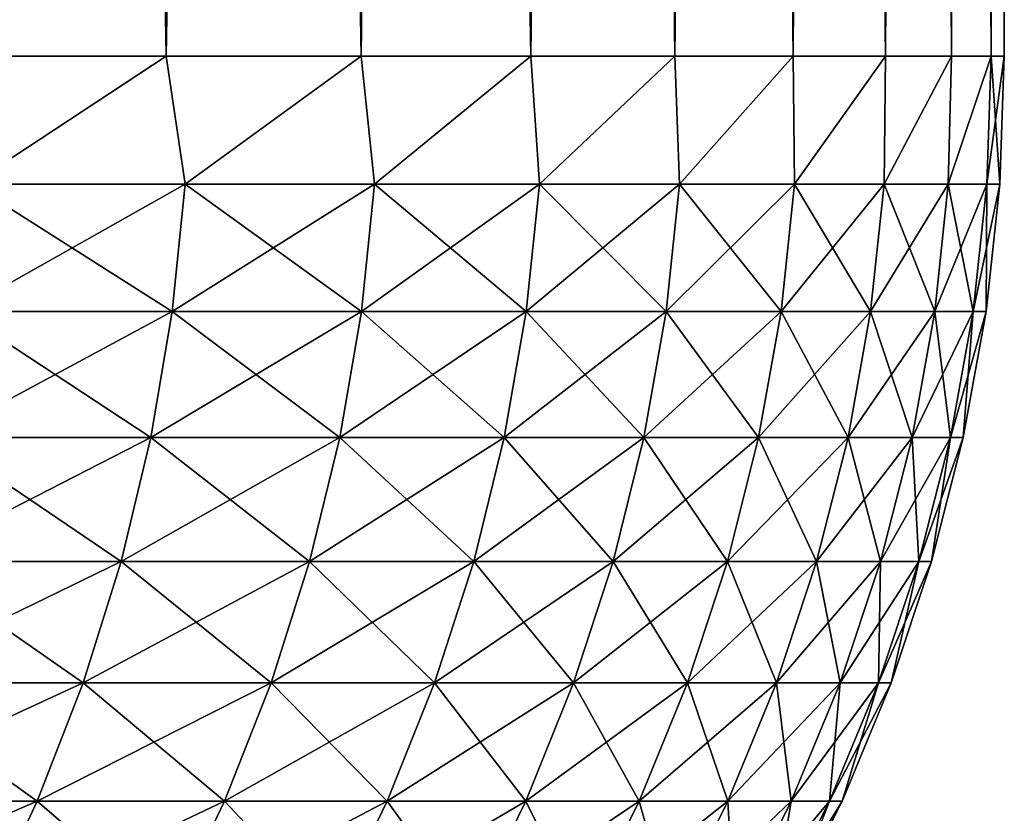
# Model space of a CAD drawing. Header units: millimetres. Extents: x -161 to 161, y -94 to 1149.
# Tile 380 of 656: x 10.176 to 11, y -92.734 to -92.069. Entities that reach past the tile are written whole.
import ezdxf

# ---------------------------------------------------------------- set-up
doc = ezdxf.new("R2010")
doc.units = ezdxf.units.MM
doc.header["$LTSCALE"] = 81.481481
for name, color, linetype in [('22', 7, 'CONTINUOUS'), ('23', 7, 'CONTINUOUS'), ('24', 7, 'CONTINUOUS'), ('25', 7, 'CONTINUOUS')]:
    doc.layers.add(name, color=color, linetype=linetype)

msp = doc.modelspace()

# ---------------------------------------------------------------- linework, layer by layer
at = {"layer": '22', "color": 7, "linetype": 'CONTINUOUS', "true_color": 0x323232}
for points in [[(10.29858, -82.6, 3.86512), (10.11481, -82.6, 4.32328), (10.29858, -92.1, 3.86512), (10.29858, -82.6, 3.86512)], [(10.29858, -92.1, 3.86512), (10.11481, -82.6, 4.32328), (10.11481, -92.1, 4.32327), (10.29858, -92.1, 3.86512)], [(10.46162, -82.6, 3.39919), (10.29858, -82.6, 3.86512), (10.46162, -92.1, 3.39919), (10.46162, -82.6, 3.39919)], [(10.46162, -92.1, 3.39919), (10.29858, -82.6, 3.86512), (10.29858, -92.1, 3.86512), (10.46162, -92.1, 3.39919)], [(10.60359, -82.6, 2.92641), (10.46162, -82.6, 3.39919), (10.60359, -92.1, 2.9264), (10.60359, -82.6, 2.92641)], [(10.60359, -92.1, 2.9264), (10.46162, -82.6, 3.39919), (10.46162, -92.1, 3.39919), (10.60359, -92.1, 2.9264)], [(10.72421, -82.6, 2.44773), (10.60359, -82.6, 2.92641), (10.72421, -92.1, 2.44773), (10.72421, -82.6, 2.44773)], [(10.72421, -92.1, 2.44773), (10.60359, -82.6, 2.92641), (10.60359, -92.1, 2.9264), (10.72421, -92.1, 2.44773)], [(10.82323, -82.6, 1.96413), (10.72421, -82.6, 2.44773), (10.82323, -92.1, 1.96412), (10.82323, -82.6, 1.96413)], [(10.82323, -92.1, 1.96412), (10.72421, -82.6, 2.44773), (10.72421, -92.1, 2.44773), (10.82323, -92.1, 1.96412)], [(10.90045, -82.6, 1.47657), (10.82323, -82.6, 1.96413), (10.90045, -92.1, 1.47657), (10.90045, -82.6, 1.47657)], [(10.90045, -92.1, 1.47657), (10.82323, -82.6, 1.96413), (10.82323, -92.1, 1.96412), (10.90045, -92.1, 1.47657)], [(10.95572, -82.6, 0.98603), (10.90045, -82.6, 1.47657), (10.95572, -92.1, 0.98603), (10.95572, -82.6, 0.98603)], [(10.95572, -92.1, 0.98603), (10.90045, -82.6, 1.47657), (10.90045, -92.1, 1.47657), (10.95572, -92.1, 0.98603)], [(10.98892, -82.6, 0.49351), (10.95572, -82.6, 0.98603), (10.98892, -92.1, 0.49351), (10.98892, -82.6, 0.49351)], [(10.98892, -92.1, 0.49351), (10.95572, -82.6, 0.98603), (10.95572, -92.1, 0.98603), (10.98892, -92.1, 0.49351)], [(11, -82.6), (10.98892, -82.6, 0.49351), (11, -92.1), (11, -82.6)], [(11, -92.1), (10.98892, -82.6, 0.49351), (10.98892, -92.1, 0.49351), (11, -92.1)]]:
    msp.add_3dface(points, dxfattribs=at)
at = {"layer": '23', "color": 7, "linetype": 'CONTINUOUS', "true_color": 0x323232}
for points in [[(10.11481, -82.6, -4.32328), (10.29858, -82.6, -3.86512), (10.11481, -92.1, -4.32327), (10.11481, -82.6, -4.32328)], [(10.11481, -92.1, -4.32327), (10.29858, -82.6, -3.86512), (10.29858, -92.1, -3.86512), (10.11481, -92.1, -4.32327)], [(10.29858, -82.6, -3.86512), (10.46162, -82.6, -3.39919), (10.29858, -92.1, -3.86512), (10.29858, -82.6, -3.86512)], [(10.29858, -92.1, -3.86512), (10.46162, -82.6, -3.39919), (10.46162, -92.1, -3.39919), (10.29858, -92.1, -3.86512)], [(10.46162, -82.6, -3.39919), (10.60359, -82.6, -2.92641), (10.46162, -92.1, -3.39919), (10.46162, -82.6, -3.39919)], [(10.46162, -92.1, -3.39919), (10.60359, -82.6, -2.92641), (10.60359, -92.1, -2.9264), (10.46162, -92.1, -3.39919)], [(10.60359, -82.6, -2.92641), (10.72421, -82.6, -2.44773), (10.60359, -92.1, -2.9264), (10.60359, -82.6, -2.92641)], [(10.60359, -92.1, -2.9264), (10.72421, -82.6, -2.44773), (10.72421, -92.1, -2.44773), (10.60359, -92.1, -2.9264)], [(10.72421, -82.6, -2.44773), (10.82323, -82.6, -1.96413), (10.72421, -92.1, -2.44773), (10.72421, -82.6, -2.44773)], [(10.72421, -92.1, -2.44773), (10.82323, -82.6, -1.96413), (10.82323, -92.1, -1.96412), (10.72421, -92.1, -2.44773)], [(10.82323, -82.6, -1.96413), (10.90045, -82.6, -1.47657), (10.82323, -92.1, -1.96412), (10.82323, -82.6, -1.96413)], [(10.82323, -92.1, -1.96412), (10.90045, -82.6, -1.47657), (10.90045, -92.1, -1.47657), (10.82323, -92.1, -1.96412)], [(10.90045, -82.6, -1.47657), (10.95572, -82.6, -0.98603), (10.90045, -92.1, -1.47657), (10.90045, -82.6, -1.47657)], [(10.90045, -92.1, -1.47657), (10.95572, -82.6, -0.98603), (10.95572, -92.1, -0.98603), (10.90045, -92.1, -1.47657)], [(10.95572, -82.6, -0.98603), (10.98892, -82.6, -0.49351), (10.95572, -92.1, -0.98603), (10.95572, -82.6, -0.98603)], [(10.95572, -92.1, -0.98603), (10.98892, -82.6, -0.49351), (10.98892, -92.1, -0.49351), (10.95572, -92.1, -0.98603)], [(11, -82.6), (11, -92.1), (10.98892, -92.1, -0.49351), (11, -82.6)], [(10.98892, -82.6, -0.49351), (11, -82.6), (10.98892, -92.1, -0.49351), (10.98892, -82.6, -0.49351)]]:
    msp.add_3dface(points, dxfattribs=at)
at = {"layer": '24', "color": 7, "linetype": 'CONTINUOUS', "true_color": 0x323232}
for points in [[(10.29858, -92.1, 3.86512), (10.11481, -92.1, 4.32327), (10.13571, -92.20701, 4.26418), (10.29858, -92.1, 3.86512)], [(10.31441, -92.20701, 3.81167), (10.29858, -92.1, 3.86512), (10.13571, -92.20701, 4.26418), (10.31441, -92.20701, 3.81167)], [(10.46162, -92.1, 3.39919), (10.29858, -92.1, 3.86512), (10.31441, -92.20701, 3.81167), (10.46162, -92.1, 3.39919)], [(10.47292, -92.20701, 3.3517), (10.46162, -92.1, 3.39919), (10.31441, -92.20701, 3.81167), (10.47292, -92.20701, 3.3517)], [(10.60359, -92.1, 2.9264), (10.46162, -92.1, 3.39919), (10.47292, -92.20701, 3.3517), (10.60359, -92.1, 2.9264)], [(10.61093, -92.20701, 2.88517), (10.60359, -92.1, 2.9264), (10.47292, -92.20701, 3.3517), (10.61093, -92.20701, 2.88517)], [(10.72421, -92.1, 2.44773), (10.60359, -92.1, 2.9264), (10.61093, -92.20701, 2.88517), (10.72421, -92.1, 2.44773)], [(10.72816, -92.20701, 2.41298), (10.72421, -92.1, 2.44773), (10.61093, -92.20701, 2.88517), (10.72816, -92.20701, 2.41298)], [(10.82323, -92.1, 1.96412), (10.72421, -92.1, 2.44773), (10.72816, -92.20701, 2.41298), (10.82323, -92.1, 1.96412)], [(10.82439, -92.20701, 1.93608), (10.82323, -92.1, 1.96412), (10.72816, -92.20701, 2.41298), (10.82439, -92.20701, 1.93608)], [(10.90045, -92.1, 1.47657), (10.82323, -92.1, 1.96412), (10.82439, -92.20701, 1.93608), (10.90045, -92.1, 1.47657)], [(10.89944, -92.20701, 1.45539), (10.90045, -92.1, 1.47657), (10.82439, -92.20701, 1.93608), (10.89944, -92.20701, 1.45539)], [(10.95572, -92.1, 0.98603), (10.90045, -92.1, 1.47657), (10.89944, -92.20701, 1.45539), (10.95572, -92.1, 0.98603)], [(10.95315, -92.20701, 0.97184), (10.95572, -92.1, 0.98603), (10.89944, -92.20701, 1.45539), (10.95315, -92.20701, 0.97184)], [(10.98892, -92.1, 0.49351), (10.95572, -92.1, 0.98603), (10.95315, -92.20701, 0.97184), (10.98892, -92.1, 0.49351)], [(10.98542, -92.20701, 0.4864), (10.98892, -92.1, 0.49351), (10.95315, -92.20701, 0.97184), (10.98542, -92.20701, 0.4864)], [(10.99618, -92.20701), (10.98892, -92.1, 0.49351), (10.98542, -92.20701, 0.4864), (10.99618, -92.20701)], [(11, -92.1), (10.98892, -92.1, 0.49351), (10.99618, -92.20701), (11, -92.1)], [(10.30366, -92.31358, 3.8077), (10.13571, -92.20701, 4.26418), (10.12515, -92.31358, 4.25974), (10.30366, -92.31358, 3.8077)], [(10.31441, -92.20701, 3.81167), (10.13571, -92.20701, 4.26418), (10.30366, -92.31358, 3.8077), (10.31441, -92.20701, 3.81167)], [(10.462, -92.31358, 3.34821), (10.31441, -92.20701, 3.81167), (10.30366, -92.31358, 3.8077), (10.462, -92.31358, 3.34821)], [(10.47292, -92.20701, 3.3517), (10.31441, -92.20701, 3.81167), (10.462, -92.31358, 3.34821), (10.47292, -92.20701, 3.3517)], [(10.59987, -92.31358, 2.88216), (10.47292, -92.20701, 3.3517), (10.462, -92.31358, 3.34821), (10.59987, -92.31358, 2.88216)], [(10.61093, -92.20701, 2.88517), (10.47292, -92.20701, 3.3517), (10.59987, -92.31358, 2.88216), (10.61093, -92.20701, 2.88517)], [(10.71698, -92.31358, 2.41047), (10.61093, -92.20701, 2.88517), (10.59987, -92.31358, 2.88216), (10.71698, -92.31358, 2.41047)], [(10.72816, -92.20701, 2.41298), (10.61093, -92.20701, 2.88517), (10.71698, -92.31358, 2.41047), (10.72816, -92.20701, 2.41298)], [(10.81311, -92.31358, 1.93406), (10.72816, -92.20701, 2.41298), (10.71698, -92.31358, 2.41047), (10.81311, -92.31358, 1.93406)], [(10.82439, -92.20701, 1.93608), (10.72816, -92.20701, 2.41298), (10.81311, -92.31358, 1.93406), (10.82439, -92.20701, 1.93608)], [(10.88808, -92.31358, 1.45387), (10.82439, -92.20701, 1.93608), (10.81311, -92.31358, 1.93406), (10.88808, -92.31358, 1.45387)], [(10.89944, -92.20701, 1.45539), (10.82439, -92.20701, 1.93608), (10.88808, -92.31358, 1.45387), (10.89944, -92.20701, 1.45539)], [(10.94173, -92.31358, 0.97083), (10.89944, -92.20701, 1.45539), (10.88808, -92.31358, 1.45387), (10.94173, -92.31358, 0.97083)], [(10.95315, -92.20701, 0.97184), (10.89944, -92.20701, 1.45539), (10.94173, -92.31358, 0.97083), (10.95315, -92.20701, 0.97184)], [(10.97397, -92.31358, 0.48589), (10.95315, -92.20701, 0.97184), (10.94173, -92.31358, 0.97083), (10.97397, -92.31358, 0.48589)], [(10.98542, -92.20701, 0.4864), (10.95315, -92.20701, 0.97184), (10.97397, -92.31358, 0.48589), (10.98542, -92.20701, 0.4864)], [(10.98472, -92.31358), (10.98542, -92.20701, 0.4864), (10.97397, -92.31358, 0.48589), (10.98472, -92.31358)], [(10.99618, -92.20701), (10.98542, -92.20701, 0.4864), (10.98472, -92.31358), (10.99618, -92.20701)], [(10.2858, -92.41906, 3.8011), (10.12515, -92.31358, 4.25974), (10.1076, -92.41906, 4.25235), (10.2858, -92.41906, 3.8011)], [(10.30366, -92.31358, 3.8077), (10.12515, -92.31358, 4.25974), (10.2858, -92.41906, 3.8011), (10.30366, -92.31358, 3.8077)], [(10.44387, -92.41906, 3.3424), (10.30366, -92.31358, 3.8077), (10.2858, -92.41906, 3.8011), (10.44387, -92.41906, 3.3424)], [(10.462, -92.31358, 3.34821), (10.30366, -92.31358, 3.8077), (10.44387, -92.41906, 3.3424), (10.462, -92.31358, 3.34821)], [(10.58149, -92.41906, 2.87716), (10.462, -92.31358, 3.34821), (10.44387, -92.41906, 3.3424), (10.58149, -92.41906, 2.87716)], [(10.59987, -92.31358, 2.88216), (10.462, -92.31358, 3.34821), (10.58149, -92.41906, 2.87716), (10.59987, -92.31358, 2.88216)], [(10.6984, -92.41906, 2.40629), (10.59987, -92.31358, 2.88216), (10.58149, -92.41906, 2.87716), (10.6984, -92.41906, 2.40629)], [(10.71698, -92.31358, 2.41047), (10.59987, -92.31358, 2.88216), (10.6984, -92.41906, 2.40629), (10.71698, -92.31358, 2.41047)], [(10.79437, -92.41906, 1.93071), (10.71698, -92.31358, 2.41047), (10.6984, -92.41906, 2.40629), (10.79437, -92.41906, 1.93071)], [(10.81311, -92.31358, 1.93406), (10.71698, -92.31358, 2.41047), (10.79437, -92.41906, 1.93071), (10.81311, -92.31358, 1.93406)], [(10.8692, -92.41906, 1.45135), (10.81311, -92.31358, 1.93406), (10.79437, -92.41906, 1.93071), (10.8692, -92.41906, 1.45135)], [(10.88808, -92.31358, 1.45387), (10.81311, -92.31358, 1.93406), (10.8692, -92.41906, 1.45135), (10.88808, -92.31358, 1.45387)], [(10.92276, -92.41906, 0.96915), (10.88808, -92.31358, 1.45387), (10.8692, -92.41906, 1.45135), (10.92276, -92.41906, 0.96915)], [(10.94173, -92.31358, 0.97083), (10.88808, -92.31358, 1.45387), (10.92276, -92.41906, 0.96915), (10.94173, -92.31358, 0.97083)], [(10.95494, -92.41906, 0.48505), (10.94173, -92.31358, 0.97083), (10.92276, -92.41906, 0.96915), (10.95494, -92.41906, 0.48505)], [(10.97397, -92.31358, 0.48589), (10.94173, -92.31358, 0.97083), (10.95494, -92.41906, 0.48505), (10.97397, -92.31358, 0.48589)], [(10.96567, -92.41906), (10.97397, -92.31358, 0.48589), (10.95494, -92.41906, 0.48505), (10.96567, -92.41906)], [(10.98472, -92.31358), (10.97397, -92.31358, 0.48589), (10.96567, -92.41906), (10.98472, -92.31358)], [(10.26092, -92.52291, 3.7919), (10.1076, -92.41906, 4.25235), (10.08315, -92.52291, 4.24207), (10.26092, -92.52291, 3.7919)], [(10.2858, -92.41906, 3.8011), (10.1076, -92.41906, 4.25235), (10.26092, -92.52291, 3.7919), (10.2858, -92.41906, 3.8011)], [(10.4186, -92.52291, 3.33432), (10.2858, -92.41906, 3.8011), (10.26092, -92.52291, 3.7919), (10.4186, -92.52291, 3.33432)], [(10.44387, -92.41906, 3.3424), (10.2858, -92.41906, 3.8011), (10.4186, -92.52291, 3.33432), (10.44387, -92.41906, 3.3424)], [(10.55589, -92.52291, 2.8702), (10.44387, -92.41906, 3.3424), (10.4186, -92.52291, 3.33432), (10.55589, -92.52291, 2.8702)], [(10.58149, -92.41906, 2.87716), (10.44387, -92.41906, 3.3424), (10.55589, -92.52291, 2.8702), (10.58149, -92.41906, 2.87716)], [(10.67252, -92.52291, 2.40047), (10.58149, -92.41906, 2.87716), (10.55589, -92.52291, 2.8702), (10.67252, -92.52291, 2.40047)], [(10.6984, -92.41906, 2.40629), (10.58149, -92.41906, 2.87716), (10.67252, -92.52291, 2.40047), (10.6984, -92.41906, 2.40629)], [(10.76826, -92.52291, 1.92604), (10.6984, -92.41906, 2.40629), (10.67252, -92.52291, 2.40047), (10.76826, -92.52291, 1.92604)], [(10.79437, -92.41906, 1.93071), (10.6984, -92.41906, 2.40629), (10.76826, -92.52291, 1.92604), (10.79437, -92.41906, 1.93071)], [(10.84291, -92.52291, 1.44784), (10.79437, -92.41906, 1.93071), (10.76826, -92.52291, 1.92604), (10.84291, -92.52291, 1.44784)], [(10.8692, -92.41906, 1.45135), (10.79437, -92.41906, 1.93071), (10.84291, -92.52291, 1.44784), (10.8692, -92.41906, 1.45135)], [(10.89634, -92.52291, 0.9668), (10.8692, -92.41906, 1.45135), (10.84291, -92.52291, 1.44784), (10.89634, -92.52291, 0.9668)], [(10.92276, -92.41906, 0.96915), (10.8692, -92.41906, 1.45135), (10.89634, -92.52291, 0.9668), (10.92276, -92.41906, 0.96915)], [(10.92844, -92.52291, 0.48388), (10.92276, -92.41906, 0.96915), (10.89634, -92.52291, 0.9668), (10.92844, -92.52291, 0.48388)], [(10.95494, -92.41906, 0.48505), (10.92276, -92.41906, 0.96915), (10.92844, -92.52291, 0.48388), (10.95494, -92.41906, 0.48505)], [(10.93915, -92.52291), (10.95494, -92.41906, 0.48505), (10.92844, -92.52291, 0.48388), (10.93915, -92.52291)], [(10.96567, -92.41906), (10.95494, -92.41906, 0.48505), (10.93915, -92.52291), (10.96567, -92.41906)], [(10.22915, -92.6246, 3.78016), (10.08315, -92.52291, 4.24207), (10.05192, -92.6246, 4.22893), (10.22915, -92.6246, 3.78016)], [(10.26092, -92.52291, 3.7919), (10.08315, -92.52291, 4.24207), (10.22915, -92.6246, 3.78016), (10.26092, -92.52291, 3.7919)], [(10.38634, -92.6246, 3.32399), (10.26092, -92.52291, 3.7919), (10.22915, -92.6246, 3.78016), (10.38634, -92.6246, 3.32399)], [(10.4186, -92.52291, 3.33432), (10.26092, -92.52291, 3.7919), (10.38634, -92.6246, 3.32399), (10.4186, -92.52291, 3.33432)], [(10.52321, -92.6246, 2.86131), (10.4186, -92.52291, 3.33432), (10.38634, -92.6246, 3.32399), (10.52321, -92.6246, 2.86131)], [(10.55589, -92.52291, 2.8702), (10.4186, -92.52291, 3.33432), (10.52321, -92.6246, 2.86131), (10.55589, -92.52291, 2.8702)], [(10.63947, -92.6246, 2.39304), (10.55589, -92.52291, 2.8702), (10.52321, -92.6246, 2.86131), (10.63947, -92.6246, 2.39304)], [(10.67252, -92.52291, 2.40047), (10.55589, -92.52291, 2.8702), (10.63947, -92.6246, 2.39304), (10.67252, -92.52291, 2.40047)], [(10.73491, -92.6246, 1.92008), (10.67252, -92.52291, 2.40047), (10.63947, -92.6246, 2.39304), (10.73491, -92.6246, 1.92008)], [(10.76826, -92.52291, 1.92604), (10.67252, -92.52291, 2.40047), (10.73491, -92.6246, 1.92008), (10.76826, -92.52291, 1.92604)], [(10.80934, -92.6246, 1.44336), (10.76826, -92.52291, 1.92604), (10.73491, -92.6246, 1.92008), (10.80934, -92.6246, 1.44336)], [(10.84291, -92.52291, 1.44784), (10.76826, -92.52291, 1.92604), (10.80934, -92.6246, 1.44336), (10.84291, -92.52291, 1.44784)], [(10.8626, -92.6246, 0.96381), (10.84291, -92.52291, 1.44784), (10.80934, -92.6246, 1.44336), (10.8626, -92.6246, 0.96381)], [(10.89634, -92.52291, 0.9668), (10.84291, -92.52291, 1.44784), (10.8626, -92.6246, 0.96381), (10.89634, -92.52291, 0.9668)], [(10.8946, -92.6246, 0.48238), (10.89634, -92.52291, 0.9668), (10.8626, -92.6246, 0.96381), (10.8946, -92.6246, 0.48238)], [(10.92844, -92.52291, 0.48388), (10.89634, -92.52291, 0.9668), (10.8946, -92.6246, 0.48238), (10.92844, -92.52291, 0.48388)], [(10.90527, -92.6246), (10.92844, -92.52291, 0.48388), (10.8946, -92.6246, 0.48238), (10.90527, -92.6246)], [(10.93915, -92.52291), (10.92844, -92.52291, 0.48388), (10.90527, -92.6246), (10.93915, -92.52291)], [(10.19064, -92.72361, 3.76593), (10.05192, -92.6246, 4.22893), (10.01409, -92.72361, 4.21301), (10.19064, -92.72361, 3.76593)], [(10.22915, -92.6246, 3.78016), (10.05192, -92.6246, 4.22893), (10.19064, -92.72361, 3.76593), (10.22915, -92.6246, 3.78016)], [(10.34725, -92.72361, 3.31148), (10.22915, -92.6246, 3.78016), (10.19064, -92.72361, 3.76593), (10.34725, -92.72361, 3.31148)], [(10.38634, -92.6246, 3.32399), (10.22915, -92.6246, 3.78016), (10.34725, -92.72361, 3.31148), (10.38634, -92.6246, 3.32399)], [(10.4836, -92.72361, 2.85054), (10.38634, -92.6246, 3.32399), (10.34725, -92.72361, 3.31148), (10.4836, -92.72361, 2.85054)], [(10.52321, -92.6246, 2.86131), (10.38634, -92.6246, 3.32399), (10.4836, -92.72361, 2.85054), (10.52321, -92.6246, 2.86131)], [(10.59942, -92.72361, 2.38403), (10.52321, -92.6246, 2.86131), (10.4836, -92.72361, 2.85054), (10.59942, -92.72361, 2.38403)], [(10.63947, -92.6246, 2.39304), (10.52321, -92.6246, 2.86131), (10.59942, -92.72361, 2.38403), (10.63947, -92.6246, 2.39304)], [(10.6945, -92.72361, 1.91285), (10.63947, -92.6246, 2.39304), (10.59942, -92.72361, 2.38403), (10.6945, -92.72361, 1.91285)], [(10.73491, -92.6246, 1.92008), (10.63947, -92.6246, 2.39304), (10.6945, -92.72361, 1.91285), (10.73491, -92.6246, 1.92008)], [(10.76865, -92.72361, 1.43792), (10.73491, -92.6246, 1.92008), (10.6945, -92.72361, 1.91285), (10.76865, -92.72361, 1.43792)], [(10.80934, -92.6246, 1.44336), (10.73491, -92.6246, 1.92008), (10.76865, -92.72361, 1.43792), (10.80934, -92.6246, 1.44336)], [(10.82171, -92.72361, 0.96018), (10.80934, -92.6246, 1.44336), (10.76865, -92.72361, 1.43792), (10.82171, -92.72361, 0.96018)], [(10.8626, -92.6246, 0.96381), (10.80934, -92.6246, 1.44336), (10.82171, -92.72361, 0.96018), (10.8626, -92.6246, 0.96381)], [(10.85359, -92.72361, 0.48056), (10.8626, -92.6246, 0.96381), (10.82171, -92.72361, 0.96018), (10.85359, -92.72361, 0.48056)], [(10.8946, -92.6246, 0.48238), (10.8626, -92.6246, 0.96381), (10.85359, -92.72361, 0.48056), (10.8946, -92.6246, 0.48238)], [(10.86423, -92.72361), (10.8946, -92.6246, 0.48238), (10.85359, -92.72361, 0.48056), (10.86423, -92.72361)], [(10.90527, -92.6246), (10.8946, -92.6246, 0.48238), (10.86423, -92.72361), (10.90527, -92.6246)], [(10.19064, -92.72361, 3.76593), (10.01409, -92.72361, 4.21301), (10.1456, -92.81944, 3.74929), (10.19064, -92.72361, 3.76593)], [(10.30152, -92.81944, 3.29684), (10.19064, -92.72361, 3.76593), (10.1456, -92.81944, 3.74929), (10.30152, -92.81944, 3.29684)], [(10.34725, -92.72361, 3.31148), (10.19064, -92.72361, 3.76593), (10.30152, -92.81944, 3.29684), (10.34725, -92.72361, 3.31148)], [(10.43726, -92.81944, 2.83795), (10.34725, -92.72361, 3.31148), (10.30152, -92.81944, 3.29684), (10.43726, -92.81944, 2.83795)], [(10.4836, -92.72361, 2.85054), (10.34725, -92.72361, 3.31148), (10.43726, -92.81944, 2.83795), (10.4836, -92.72361, 2.85054)], [(10.55258, -92.81944, 2.37349), (10.4836, -92.72361, 2.85054), (10.43726, -92.81944, 2.83795), (10.55258, -92.81944, 2.37349)], [(10.59942, -92.72361, 2.38403), (10.4836, -92.72361, 2.85054), (10.55258, -92.81944, 2.37349), (10.59942, -92.72361, 2.38403)], [(10.64724, -92.81944, 1.90439), (10.59942, -92.72361, 2.38403), (10.55258, -92.81944, 2.37349), (10.64724, -92.81944, 1.90439)], [(10.6945, -92.72361, 1.91285), (10.59942, -92.72361, 2.38403), (10.64724, -92.81944, 1.90439), (10.6945, -92.72361, 1.91285)], [(10.72106, -92.81944, 1.43157), (10.6945, -92.72361, 1.91285), (10.64724, -92.81944, 1.90439), (10.72106, -92.81944, 1.43157)], [(10.76865, -92.72361, 1.43792), (10.6945, -92.72361, 1.91285), (10.72106, -92.81944, 1.43157), (10.76865, -92.72361, 1.43792)], [(10.77388, -92.81944, 0.95594), (10.76865, -92.72361, 1.43792), (10.72106, -92.81944, 1.43157), (10.77388, -92.81944, 0.95594)], [(10.82171, -92.72361, 0.96018), (10.76865, -92.72361, 1.43792), (10.77388, -92.81944, 0.95594), (10.82171, -92.72361, 0.96018)], [(10.80562, -92.81944, 0.47844), (10.82171, -92.72361, 0.96018), (10.77388, -92.81944, 0.95594), (10.80562, -92.81944, 0.47844)], [(10.85359, -92.72361, 0.48056), (10.82171, -92.72361, 0.96018), (10.80562, -92.81944, 0.47844), (10.85359, -92.72361, 0.48056)], [(10.81621, -92.81944), (10.85359, -92.72361, 0.48056), (10.80562, -92.81944, 0.47844), (10.81621, -92.81944)], [(10.86423, -92.72361), (10.85359, -92.72361, 0.48056), (10.81621, -92.81944), (10.86423, -92.72361)]]:
    msp.add_3dface(points, dxfattribs=at)
at = {"layer": '25', "color": 7, "linetype": 'CONTINUOUS', "true_color": 0x323232}
for points in [[(10.11481, -92.1, -4.32327), (10.29858, -92.1, -3.86512), (10.13571, -92.20701, -4.26418), (10.11481, -92.1, -4.32327)], [(10.13571, -92.20701, -4.26418), (10.29858, -92.1, -3.86512), (10.31441, -92.20701, -3.81167), (10.13571, -92.20701, -4.26418)], [(10.29858, -92.1, -3.86512), (10.46162, -92.1, -3.39919), (10.31441, -92.20701, -3.81167), (10.29858, -92.1, -3.86512)], [(10.31441, -92.20701, -3.81167), (10.46162, -92.1, -3.39919), (10.47292, -92.20701, -3.3517), (10.31441, -92.20701, -3.81167)], [(10.46162, -92.1, -3.39919), (10.60359, -92.1, -2.9264), (10.47292, -92.20701, -3.3517), (10.46162, -92.1, -3.39919)], [(10.47292, -92.20701, -3.3517), (10.60359, -92.1, -2.9264), (10.61093, -92.20701, -2.88517), (10.47292, -92.20701, -3.3517)], [(10.60359, -92.1, -2.9264), (10.72421, -92.1, -2.44773), (10.61093, -92.20701, -2.88517), (10.60359, -92.1, -2.9264)], [(10.61093, -92.20701, -2.88517), (10.72421, -92.1, -2.44773), (10.72816, -92.20701, -2.41298), (10.61093, -92.20701, -2.88517)], [(10.72421, -92.1, -2.44773), (10.82323, -92.1, -1.96412), (10.72816, -92.20701, -2.41298), (10.72421, -92.1, -2.44773)], [(10.72816, -92.20701, -2.41298), (10.82323, -92.1, -1.96412), (10.82439, -92.20701, -1.93608), (10.72816, -92.20701, -2.41298)], [(10.82323, -92.1, -1.96412), (10.90045, -92.1, -1.47657), (10.82439, -92.20701, -1.93608), (10.82323, -92.1, -1.96412)], [(10.82439, -92.20701, -1.93608), (10.90045, -92.1, -1.47657), (10.89944, -92.20701, -1.45539), (10.82439, -92.20701, -1.93608)], [(10.90045, -92.1, -1.47657), (10.95572, -92.1, -0.98603), (10.89944, -92.20701, -1.45539), (10.90045, -92.1, -1.47657)], [(10.89944, -92.20701, -1.45539), (10.95572, -92.1, -0.98603), (10.95315, -92.20701, -0.97184), (10.89944, -92.20701, -1.45539)], [(10.95572, -92.1, -0.98603), (10.98892, -92.1, -0.49351), (10.95315, -92.20701, -0.97184), (10.95572, -92.1, -0.98603)], [(10.95315, -92.20701, -0.97184), (10.98892, -92.1, -0.49351), (10.98542, -92.20701, -0.4864), (10.95315, -92.20701, -0.97184)], [(10.98892, -92.1, -0.49351), (11, -92.1), (10.98542, -92.20701, -0.4864), (10.98892, -92.1, -0.49351)], [(11, -92.1), (10.99618, -92.20701), (10.98542, -92.20701, -0.4864), (11, -92.1)], [(10.13571, -92.20701, -4.26418), (10.31441, -92.20701, -3.81167), (10.12515, -92.31358, -4.25974), (10.13571, -92.20701, -4.26418)], [(10.12515, -92.31358, -4.25974), (10.31441, -92.20701, -3.81167), (10.30366, -92.31358, -3.8077), (10.12515, -92.31358, -4.25974)], [(10.31441, -92.20701, -3.81167), (10.47292, -92.20701, -3.3517), (10.30366, -92.31358, -3.8077), (10.31441, -92.20701, -3.81167)], [(10.30366, -92.31358, -3.8077), (10.47292, -92.20701, -3.3517), (10.462, -92.31358, -3.34821), (10.30366, -92.31358, -3.8077)], [(10.47292, -92.20701, -3.3517), (10.61093, -92.20701, -2.88517), (10.462, -92.31358, -3.34821), (10.47292, -92.20701, -3.3517)], [(10.462, -92.31358, -3.34821), (10.61093, -92.20701, -2.88517), (10.59987, -92.31358, -2.88216), (10.462, -92.31358, -3.34821)], [(10.61093, -92.20701, -2.88517), (10.72816, -92.20701, -2.41298), (10.59987, -92.31358, -2.88216), (10.61093, -92.20701, -2.88517)], [(10.59987, -92.31358, -2.88216), (10.72816, -92.20701, -2.41298), (10.71698, -92.31358, -2.41047), (10.59987, -92.31358, -2.88216)], [(10.72816, -92.20701, -2.41298), (10.82439, -92.20701, -1.93608), (10.71698, -92.31358, -2.41047), (10.72816, -92.20701, -2.41298)], [(10.71698, -92.31358, -2.41047), (10.82439, -92.20701, -1.93608), (10.81311, -92.31358, -1.93406), (10.71698, -92.31358, -2.41047)], [(10.82439, -92.20701, -1.93608), (10.89944, -92.20701, -1.45539), (10.81311, -92.31358, -1.93406), (10.82439, -92.20701, -1.93608)], [(10.81311, -92.31358, -1.93406), (10.89944, -92.20701, -1.45539), (10.88808, -92.31358, -1.45387), (10.81311, -92.31358, -1.93406)], [(10.89944, -92.20701, -1.45539), (10.95315, -92.20701, -0.97184), (10.88808, -92.31358, -1.45387), (10.89944, -92.20701, -1.45539)], [(10.88808, -92.31358, -1.45387), (10.95315, -92.20701, -0.97184), (10.94173, -92.31358, -0.97083), (10.88808, -92.31358, -1.45387)], [(10.95315, -92.20701, -0.97184), (10.98542, -92.20701, -0.4864), (10.94173, -92.31358, -0.97083), (10.95315, -92.20701, -0.97184)], [(10.94173, -92.31358, -0.97083), (10.98542, -92.20701, -0.4864), (10.97397, -92.31358, -0.48589), (10.94173, -92.31358, -0.97083)], [(10.99618, -92.20701), (10.98472, -92.31358), (10.97397, -92.31358, -0.48589), (10.99618, -92.20701)], [(10.98542, -92.20701, -0.4864), (10.99618, -92.20701), (10.97397, -92.31358, -0.48589), (10.98542, -92.20701, -0.4864)], [(10.12515, -92.31358, -4.25974), (10.30366, -92.31358, -3.8077), (10.1076, -92.41906, -4.25235), (10.12515, -92.31358, -4.25974)], [(10.1076, -92.41906, -4.25235), (10.30366, -92.31358, -3.8077), (10.2858, -92.41906, -3.8011), (10.1076, -92.41906, -4.25235)], [(10.30366, -92.31358, -3.8077), (10.462, -92.31358, -3.34821), (10.2858, -92.41906, -3.8011), (10.30366, -92.31358, -3.8077)], [(10.2858, -92.41906, -3.8011), (10.462, -92.31358, -3.34821), (10.44387, -92.41906, -3.3424), (10.2858, -92.41906, -3.8011)], [(10.462, -92.31358, -3.34821), (10.59987, -92.31358, -2.88216), (10.44387, -92.41906, -3.3424), (10.462, -92.31358, -3.34821)], [(10.44387, -92.41906, -3.3424), (10.59987, -92.31358, -2.88216), (10.58149, -92.41906, -2.87716), (10.44387, -92.41906, -3.3424)], [(10.59987, -92.31358, -2.88216), (10.71698, -92.31358, -2.41047), (10.58149, -92.41906, -2.87716), (10.59987, -92.31358, -2.88216)], [(10.58149, -92.41906, -2.87716), (10.71698, -92.31358, -2.41047), (10.6984, -92.41906, -2.40629), (10.58149, -92.41906, -2.87716)], [(10.71698, -92.31358, -2.41047), (10.81311, -92.31358, -1.93406), (10.6984, -92.41906, -2.40629), (10.71698, -92.31358, -2.41047)], [(10.6984, -92.41906, -2.40629), (10.81311, -92.31358, -1.93406), (10.79437, -92.41906, -1.93071), (10.6984, -92.41906, -2.40629)], [(10.81311, -92.31358, -1.93406), (10.88808, -92.31358, -1.45387), (10.79437, -92.41906, -1.93071), (10.81311, -92.31358, -1.93406)], [(10.79437, -92.41906, -1.93071), (10.88808, -92.31358, -1.45387), (10.8692, -92.41906, -1.45135), (10.79437, -92.41906, -1.93071)], [(10.88808, -92.31358, -1.45387), (10.94173, -92.31358, -0.97083), (10.8692, -92.41906, -1.45135), (10.88808, -92.31358, -1.45387)], [(10.8692, -92.41906, -1.45135), (10.94173, -92.31358, -0.97083), (10.92276, -92.41906, -0.96915), (10.8692, -92.41906, -1.45135)], [(10.94173, -92.31358, -0.97083), (10.97397, -92.31358, -0.48589), (10.92276, -92.41906, -0.96915), (10.94173, -92.31358, -0.97083)], [(10.92276, -92.41906, -0.96915), (10.97397, -92.31358, -0.48589), (10.95494, -92.41906, -0.48505), (10.92276, -92.41906, -0.96915)], [(10.98472, -92.31358), (10.96567, -92.41906), (10.95494, -92.41906, -0.48505), (10.98472, -92.31358)], [(10.97397, -92.31358, -0.48589), (10.98472, -92.31358), (10.95494, -92.41906, -0.48505), (10.97397, -92.31358, -0.48589)], [(10.1076, -92.41906, -4.25235), (10.2858, -92.41906, -3.8011), (10.08315, -92.52291, -4.24207), (10.1076, -92.41906, -4.25235)], [(10.08315, -92.52291, -4.24207), (10.2858, -92.41906, -3.8011), (10.26092, -92.52291, -3.7919), (10.08315, -92.52291, -4.24207)], [(10.2858, -92.41906, -3.8011), (10.44387, -92.41906, -3.3424), (10.26092, -92.52291, -3.7919), (10.2858, -92.41906, -3.8011)], [(10.26092, -92.52291, -3.7919), (10.44387, -92.41906, -3.3424), (10.4186, -92.52291, -3.33432), (10.26092, -92.52291, -3.7919)], [(10.44387, -92.41906, -3.3424), (10.58149, -92.41906, -2.87716), (10.4186, -92.52291, -3.33432), (10.44387, -92.41906, -3.3424)], [(10.4186, -92.52291, -3.33432), (10.58149, -92.41906, -2.87716), (10.55589, -92.52291, -2.8702), (10.4186, -92.52291, -3.33432)], [(10.58149, -92.41906, -2.87716), (10.6984, -92.41906, -2.40629), (10.55589, -92.52291, -2.8702), (10.58149, -92.41906, -2.87716)], [(10.55589, -92.52291, -2.8702), (10.6984, -92.41906, -2.40629), (10.67252, -92.52291, -2.40047), (10.55589, -92.52291, -2.8702)], [(10.6984, -92.41906, -2.40629), (10.79437, -92.41906, -1.93071), (10.67252, -92.52291, -2.40047), (10.6984, -92.41906, -2.40629)], [(10.67252, -92.52291, -2.40047), (10.79437, -92.41906, -1.93071), (10.76826, -92.52291, -1.92604), (10.67252, -92.52291, -2.40047)], [(10.79437, -92.41906, -1.93071), (10.8692, -92.41906, -1.45135), (10.76826, -92.52291, -1.92604), (10.79437, -92.41906, -1.93071)], [(10.76826, -92.52291, -1.92604), (10.8692, -92.41906, -1.45135), (10.84291, -92.52291, -1.44784), (10.76826, -92.52291, -1.92604)], [(10.8692, -92.41906, -1.45135), (10.92276, -92.41906, -0.96915), (10.84291, -92.52291, -1.44784), (10.8692, -92.41906, -1.45135)], [(10.84291, -92.52291, -1.44784), (10.92276, -92.41906, -0.96915), (10.89634, -92.52291, -0.9668), (10.84291, -92.52291, -1.44784)], [(10.92276, -92.41906, -0.96915), (10.95494, -92.41906, -0.48505), (10.89634, -92.52291, -0.9668), (10.92276, -92.41906, -0.96915)], [(10.89634, -92.52291, -0.9668), (10.95494, -92.41906, -0.48505), (10.92844, -92.52291, -0.48388), (10.89634, -92.52291, -0.9668)], [(10.96567, -92.41906), (10.93915, -92.52291), (10.92844, -92.52291, -0.48388), (10.96567, -92.41906)], [(10.95494, -92.41906, -0.48505), (10.96567, -92.41906), (10.92844, -92.52291, -0.48388), (10.95494, -92.41906, -0.48505)], [(10.08315, -92.52291, -4.24207), (10.26092, -92.52291, -3.7919), (10.05192, -92.6246, -4.22893), (10.08315, -92.52291, -4.24207)], [(10.05192, -92.6246, -4.22893), (10.26092, -92.52291, -3.7919), (10.22915, -92.6246, -3.78016), (10.05192, -92.6246, -4.22893)], [(10.26092, -92.52291, -3.7919), (10.4186, -92.52291, -3.33432), (10.22915, -92.6246, -3.78016), (10.26092, -92.52291, -3.7919)], [(10.22915, -92.6246, -3.78016), (10.4186, -92.52291, -3.33432), (10.38634, -92.6246, -3.32399), (10.22915, -92.6246, -3.78016)], [(10.4186, -92.52291, -3.33432), (10.55589, -92.52291, -2.8702), (10.38634, -92.6246, -3.32399), (10.4186, -92.52291, -3.33432)], [(10.38634, -92.6246, -3.32399), (10.55589, -92.52291, -2.8702), (10.52321, -92.6246, -2.86131), (10.38634, -92.6246, -3.32399)], [(10.55589, -92.52291, -2.8702), (10.67252, -92.52291, -2.40047), (10.52321, -92.6246, -2.86131), (10.55589, -92.52291, -2.8702)], [(10.52321, -92.6246, -2.86131), (10.67252, -92.52291, -2.40047), (10.63947, -92.6246, -2.39304), (10.52321, -92.6246, -2.86131)], [(10.67252, -92.52291, -2.40047), (10.76826, -92.52291, -1.92604), (10.63947, -92.6246, -2.39304), (10.67252, -92.52291, -2.40047)], [(10.63947, -92.6246, -2.39304), (10.76826, -92.52291, -1.92604), (10.73491, -92.6246, -1.92008), (10.63947, -92.6246, -2.39304)], [(10.76826, -92.52291, -1.92604), (10.84291, -92.52291, -1.44784), (10.73491, -92.6246, -1.92008), (10.76826, -92.52291, -1.92604)], [(10.73491, -92.6246, -1.92008), (10.84291, -92.52291, -1.44784), (10.80934, -92.6246, -1.44336), (10.73491, -92.6246, -1.92008)], [(10.84291, -92.52291, -1.44784), (10.89634, -92.52291, -0.9668), (10.80934, -92.6246, -1.44336), (10.84291, -92.52291, -1.44784)], [(10.80934, -92.6246, -1.44336), (10.89634, -92.52291, -0.9668), (10.8626, -92.6246, -0.96381), (10.80934, -92.6246, -1.44336)], [(10.89634, -92.52291, -0.9668), (10.92844, -92.52291, -0.48388), (10.8626, -92.6246, -0.96381), (10.89634, -92.52291, -0.9668)], [(10.8626, -92.6246, -0.96381), (10.92844, -92.52291, -0.48388), (10.8946, -92.6246, -0.48238), (10.8626, -92.6246, -0.96381)], [(10.93915, -92.52291), (10.90527, -92.6246), (10.8946, -92.6246, -0.48238), (10.93915, -92.52291)], [(10.92844, -92.52291, -0.48388), (10.93915, -92.52291), (10.8946, -92.6246, -0.48238), (10.92844, -92.52291, -0.48388)], [(10.05192, -92.6246, -4.22893), (10.22915, -92.6246, -3.78016), (10.01409, -92.72361, -4.21301), (10.05192, -92.6246, -4.22893)], [(10.01409, -92.72361, -4.21301), (10.22915, -92.6246, -3.78016), (10.19064, -92.72361, -3.76593), (10.01409, -92.72361, -4.21301)], [(10.22915, -92.6246, -3.78016), (10.38634, -92.6246, -3.32399), (10.19064, -92.72361, -3.76593), (10.22915, -92.6246, -3.78016)], [(10.19064, -92.72361, -3.76593), (10.38634, -92.6246, -3.32399), (10.34725, -92.72361, -3.31148), (10.19064, -92.72361, -3.76593)], [(10.38634, -92.6246, -3.32399), (10.52321, -92.6246, -2.86131), (10.34725, -92.72361, -3.31148), (10.38634, -92.6246, -3.32399)], [(10.34725, -92.72361, -3.31148), (10.52321, -92.6246, -2.86131), (10.4836, -92.72361, -2.85054), (10.34725, -92.72361, -3.31148)], [(10.52321, -92.6246, -2.86131), (10.63947, -92.6246, -2.39304), (10.4836, -92.72361, -2.85054), (10.52321, -92.6246, -2.86131)], [(10.4836, -92.72361, -2.85054), (10.63947, -92.6246, -2.39304), (10.59942, -92.72361, -2.38403), (10.4836, -92.72361, -2.85054)], [(10.63947, -92.6246, -2.39304), (10.73491, -92.6246, -1.92008), (10.59942, -92.72361, -2.38403), (10.63947, -92.6246, -2.39304)], [(10.59942, -92.72361, -2.38403), (10.73491, -92.6246, -1.92008), (10.6945, -92.72361, -1.91285), (10.59942, -92.72361, -2.38403)], [(10.73491, -92.6246, -1.92008), (10.80934, -92.6246, -1.44336), (10.6945, -92.72361, -1.91285), (10.73491, -92.6246, -1.92008)], [(10.6945, -92.72361, -1.91285), (10.80934, -92.6246, -1.44336), (10.76865, -92.72361, -1.43792), (10.6945, -92.72361, -1.91285)], [(10.80934, -92.6246, -1.44336), (10.8626, -92.6246, -0.96381), (10.76865, -92.72361, -1.43792), (10.80934, -92.6246, -1.44336)], [(10.76865, -92.72361, -1.43792), (10.8626, -92.6246, -0.96381), (10.82171, -92.72361, -0.96018), (10.76865, -92.72361, -1.43792)], [(10.8626, -92.6246, -0.96381), (10.8946, -92.6246, -0.48238), (10.82171, -92.72361, -0.96018), (10.8626, -92.6246, -0.96381)], [(10.82171, -92.72361, -0.96018), (10.8946, -92.6246, -0.48238), (10.85359, -92.72361, -0.48056), (10.82171, -92.72361, -0.96018)], [(10.90527, -92.6246), (10.86423, -92.72361), (10.85359, -92.72361, -0.48056), (10.90527, -92.6246)], [(10.8946, -92.6246, -0.48238), (10.90527, -92.6246), (10.85359, -92.72361, -0.48056), (10.8946, -92.6246, -0.48238)], [(10.01409, -92.72361, -4.21301), (10.19064, -92.72361, -3.76593), (9.96983, -92.81944, -4.19439), (10.01409, -92.72361, -4.21301)], [(9.96983, -92.81944, -4.19439), (10.19064, -92.72361, -3.76593), (10.1456, -92.81944, -3.74929), (9.96983, -92.81944, -4.19439)], [(10.19064, -92.72361, -3.76593), (10.34725, -92.72361, -3.31148), (10.1456, -92.81944, -3.74929), (10.19064, -92.72361, -3.76593)], [(10.1456, -92.81944, -3.74929), (10.34725, -92.72361, -3.31148), (10.30152, -92.81944, -3.29684), (10.1456, -92.81944, -3.74929)], [(10.34725, -92.72361, -3.31148), (10.4836, -92.72361, -2.85054), (10.30152, -92.81944, -3.29684), (10.34725, -92.72361, -3.31148)], [(10.30152, -92.81944, -3.29684), (10.4836, -92.72361, -2.85054), (10.43726, -92.81944, -2.83795), (10.30152, -92.81944, -3.29684)], [(10.4836, -92.72361, -2.85054), (10.59942, -92.72361, -2.38403), (10.43726, -92.81944, -2.83795), (10.4836, -92.72361, -2.85054)], [(10.43726, -92.81944, -2.83795), (10.59942, -92.72361, -2.38403), (10.55258, -92.81944, -2.37349), (10.43726, -92.81944, -2.83795)], [(10.59942, -92.72361, -2.38403), (10.6945, -92.72361, -1.91285), (10.55258, -92.81944, -2.37349), (10.59942, -92.72361, -2.38403)], [(10.55258, -92.81944, -2.37349), (10.6945, -92.72361, -1.91285), (10.64724, -92.81944, -1.90439), (10.55258, -92.81944, -2.37349)], [(10.6945, -92.72361, -1.91285), (10.76865, -92.72361, -1.43792), (10.64724, -92.81944, -1.90439), (10.6945, -92.72361, -1.91285)], [(10.64724, -92.81944, -1.90439), (10.76865, -92.72361, -1.43792), (10.72106, -92.81944, -1.43157), (10.64724, -92.81944, -1.90439)], [(10.76865, -92.72361, -1.43792), (10.82171, -92.72361, -0.96018), (10.72106, -92.81944, -1.43157), (10.76865, -92.72361, -1.43792)], [(10.72106, -92.81944, -1.43157), (10.82171, -92.72361, -0.96018), (10.77388, -92.81944, -0.95594), (10.72106, -92.81944, -1.43157)], [(10.82171, -92.72361, -0.96018), (10.85359, -92.72361, -0.48056), (10.77388, -92.81944, -0.95594), (10.82171, -92.72361, -0.96018)], [(10.77388, -92.81944, -0.95594), (10.85359, -92.72361, -0.48056), (10.80562, -92.81944, -0.47844), (10.77388, -92.81944, -0.95594)], [(10.86423, -92.72361), (10.81621, -92.81944), (10.80562, -92.81944, -0.47844), (10.86423, -92.72361)], [(10.85359, -92.72361, -0.48056), (10.86423, -92.72361), (10.80562, -92.81944, -0.47844), (10.85359, -92.72361, -0.48056)]]:
    msp.add_3dface(points, dxfattribs=at)

doc.saveas('drawing.dxf')
